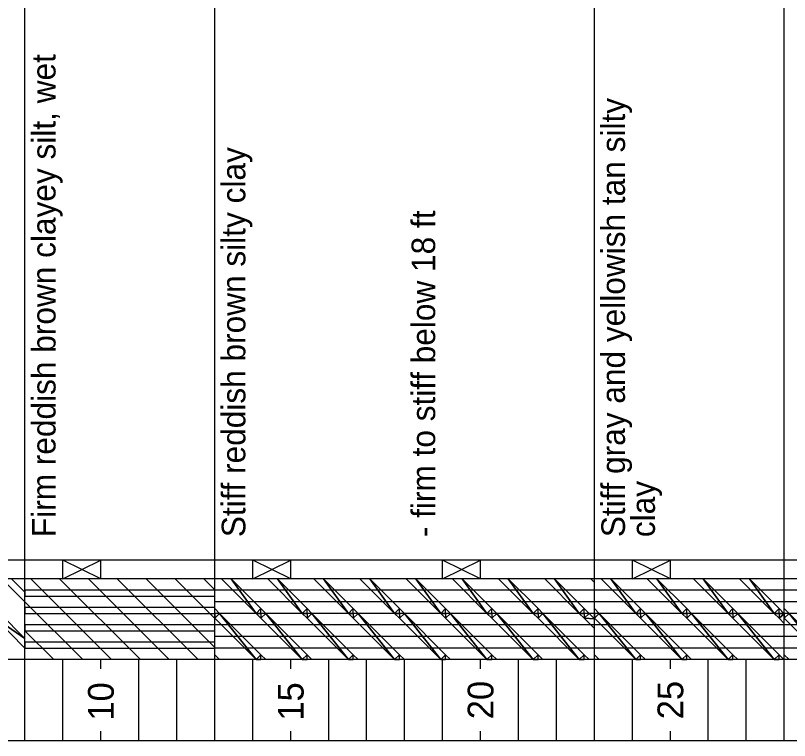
# Model space of a CAD drawing. Extents: x 1313964 to 1316843, y 2087046 to 2096619.
# Drawn here: x 1314195.22 to 1314215.61, y 2089873.43 to 2089892.52 of the extents above; entities that cross this region are included whole.
import ezdxf

# ---------------------------------------------------------------- set-up
doc = ezdxf.new("R2010")
doc.units = 0
doc.layers.add('B-Sub-Contour', color=7, linetype='Continuous')

msp = doc.modelspace()

# ---------------------------------------------------------------- linework, layer by layer
at = {"layer": 'B-Sub-Contour'}
for points in [[(1314234.904, 2089873.434), (1314234.904, 2089916.306), (1314173.485, 2089916.306), (1314173.485, 2089873.434), (1314234.904, 2089873.434)], [(1314195.471, 2089878.178), (1314195.471, 2089894.049)], [(1314200.471, 2089878.178), (1314200.471, 2089894.049)], [(1314210.471, 2089878.178), (1314210.471, 2089894.049)], [(1314215.471, 2089878.178), (1314215.471, 2089894.049)], [(1314232.471, 2089878.178), (1314187.471, 2089878.178)], [(1314195.471, 2089877.691), (1314195.471, 2089878.178)], [(1314196.471, 2089877.691), (1314197.471, 2089878.178)], [(1314197.471, 2089877.691), (1314196.471, 2089878.178)], [(1314196.471, 2089877.691), (1314196.471, 2089878.178)], [(1314197.471, 2089877.691), (1314197.471, 2089878.178)], [(1314200.471, 2089877.691), (1314200.471, 2089878.178)], [(1314201.471, 2089877.691), (1314202.471, 2089878.178)], [(1314202.471, 2089877.691), (1314201.471, 2089878.178)], [(1314201.471, 2089877.691), (1314201.471, 2089878.178)], [(1314202.471, 2089877.691), (1314202.471, 2089878.178)], [(1314206.471, 2089877.691), (1314207.471, 2089878.178)], [(1314207.471, 2089877.691), (1314206.471, 2089878.178)], [(1314206.471, 2089877.691), (1314206.471, 2089878.178)], [(1314207.471, 2089877.691), (1314207.471, 2089878.178)], [(1314210.471, 2089877.691), (1314210.471, 2089878.178)], [(1314211.471, 2089877.691), (1314212.471, 2089878.178)], [(1314212.471, 2089877.691), (1314211.471, 2089878.178)], [(1314211.471, 2089877.691), (1314211.471, 2089878.178)], [(1314212.471, 2089877.691), (1314212.471, 2089878.178)], [(1314215.471, 2089877.691), (1314215.471, 2089878.178)], [(1314232.471, 2089877.691), (1314180.782, 2089877.691)], [(1314195.471, 2089875.563), (1314195.471, 2089877.691)], [(1314197.752, 2089875.563), (1314195.623, 2089877.691)], [(1314198.512, 2089875.563), (1314196.383, 2089877.691)], [(1314199.272, 2089875.563), (1314197.144, 2089877.691)], [(1314200.032, 2089875.563), (1314197.904, 2089877.691)], [(1314200.471, 2089875.884), (1314198.664, 2089877.691)], [(1314200.471, 2089876.644), (1314199.424, 2089877.691)], [(1314200.471, 2089877.404), (1314200.184, 2089877.691)], [(1314200.471, 2089875.563), (1314200.471, 2089877.691)], [(1314210.471, 2089875.563), (1314210.471, 2089877.691)], [(1314215.471, 2089875.563), (1314215.471, 2089877.691)], [(1314210.471, 2089877.387), (1314200.471, 2089877.387)], [(1314215.471, 2089877.387), (1314210.471, 2089877.387)], [(1314225.471, 2089877.387), (1314215.471, 2089877.387)], [(1314196.992, 2089875.563), (1314195.471, 2089877.083)], [(1314210.471, 2089877.083), (1314200.471, 2089877.083)], [(1314215.471, 2089877.083), (1314210.471, 2089877.083)], [(1314225.471, 2089877.083), (1314215.471, 2089877.083)], [(1314210.471, 2089876.779), (1314200.471, 2089876.779)], [(1314215.471, 2089876.779), (1314210.471, 2089876.779)], [(1314225.471, 2089876.779), (1314215.471, 2089876.779)], [(1314196.231, 2089875.563), (1314195.471, 2089876.323)], [(1314210.471, 2089876.475), (1314200.471, 2089876.475)], [(1314215.471, 2089876.475), (1314210.471, 2089876.475)], [(1314225.471, 2089876.475), (1314215.471, 2089876.475)], [(1314210.471, 2089876.171), (1314200.471, 2089876.171)], [(1314215.471, 2089876.171), (1314210.471, 2089876.171)], [(1314225.471, 2089876.171), (1314215.471, 2089876.171)], [(1314210.471, 2089875.867), (1314200.471, 2089875.867)], [(1314215.471, 2089875.867), (1314210.471, 2089875.867)], [(1314225.471, 2089875.867), (1314215.471, 2089875.867)], [(1314232.471, 2089875.563), (1314180.782, 2089875.563)], [(1314195.471, 2089873.434), (1314195.471, 2089875.563)], [(1314195.471, 2089873.434), (1314195.471, 2089875.563)], [(1314196.471, 2089873.434), (1314196.471, 2089875.563)], [(1314197.471, 2089875.319), (1314197.471, 2089875.563)], [(1314197.471, 2089875.319), (1314197.471, 2089875.563)], [(1314198.471, 2089873.434), (1314198.471, 2089875.563)], [(1314199.471, 2089873.434), (1314199.471, 2089875.563)], [(1314199.471, 2089873.434), (1314199.471, 2089875.563)], [(1314200.471, 2089873.434), (1314200.471, 2089875.563)], [(1314201.471, 2089873.434), (1314201.471, 2089875.563)], [(1314201.471, 2089873.434), (1314201.471, 2089875.563)], [(1314202.471, 2089875.319), (1314202.471, 2089875.563)], [(1314203.471, 2089873.434), (1314203.471, 2089875.563)], [(1314203.471, 2089873.434), (1314203.471, 2089875.563)], [(1314204.471, 2089873.434), (1314204.471, 2089875.563)], [(1314205.471, 2089873.434), (1314205.471, 2089875.563)], [(1314205.471, 2089873.434), (1314205.471, 2089875.563)], [(1314206.471, 2089873.434), (1314206.471, 2089875.563)], [(1314207.471, 2089875.319), (1314207.471, 2089875.563)], [(1314207.471, 2089875.319), (1314207.471, 2089875.563)], [(1314208.471, 2089873.434), (1314208.471, 2089875.563)], [(1314209.471, 2089873.434), (1314209.471, 2089875.563)], [(1314209.471, 2089873.434), (1314209.471, 2089875.563)], [(1314210.471, 2089873.434), (1314210.471, 2089875.563)], [(1314211.471, 2089873.434), (1314211.471, 2089875.563)], [(1314211.471, 2089873.434), (1314211.471, 2089875.563)], [(1314212.471, 2089875.319), (1314212.471, 2089875.563)], [(1314213.471, 2089873.434), (1314213.471, 2089875.563)], [(1314213.471, 2089873.434), (1314213.471, 2089875.563)], [(1314214.471, 2089873.434), (1314214.471, 2089875.563)], [(1314215.471, 2089873.434), (1314215.471, 2089875.563)], [(1314215.471, 2089873.434), (1314215.471, 2089875.563)], [(1314197.471, 2089873.434), (1314197.471, 2089873.678)], [(1314197.471, 2089873.434), (1314197.471, 2089873.678)], [(1314202.471, 2089873.434), (1314202.471, 2089873.678)], [(1314207.471, 2089873.434), (1314207.471, 2089873.678)], [(1314207.471, 2089873.434), (1314207.471, 2089873.678)], [(1314212.471, 2089873.434), (1314212.471, 2089873.678)]]:
    msp.add_lwpolyline(points, dxfattribs=at)
for points in [[(1314195.119, 2089877.691), (1314194.864, 2089877.691), (1314195.471, 2089877.084), (1314195.471, 2089877.339)], [(1314201.56, 2089876.779), (1314200.903, 2089877.691), (1314200.647, 2089877.691), (1314201.56, 2089876.779)], [(1314201.56, 2089876.779), (1314201.687, 2089876.907), (1314200.903, 2089877.691), (1314201.56, 2089876.779)], [(1314202.776, 2089876.779), (1314202.119, 2089877.691), (1314201.864, 2089877.691), (1314202.776, 2089876.779)], [(1314202.776, 2089876.779), (1314202.904, 2089876.907), (1314202.119, 2089877.691), (1314202.776, 2089876.779)], [(1314203.992, 2089876.779), (1314203.335, 2089877.691), (1314203.08, 2089877.691), (1314203.992, 2089876.779)], [(1314203.992, 2089876.779), (1314204.12, 2089876.907), (1314203.335, 2089877.691), (1314203.992, 2089876.779)], [(1314205.208, 2089876.779), (1314204.552, 2089877.691), (1314204.296, 2089877.691), (1314205.208, 2089876.779)], [(1314205.208, 2089876.779), (1314205.336, 2089876.907), (1314204.552, 2089877.691), (1314205.208, 2089876.779)], [(1314206.425, 2089876.779), (1314205.768, 2089877.691), (1314205.512, 2089877.691), (1314206.425, 2089876.779)], [(1314206.425, 2089876.779), (1314206.552, 2089876.907), (1314205.768, 2089877.691), (1314206.425, 2089876.779)], [(1314207.641, 2089876.779), (1314206.984, 2089877.691), (1314206.729, 2089877.691), (1314207.641, 2089876.779)], [(1314207.641, 2089876.779), (1314207.769, 2089876.907), (1314206.984, 2089877.691), (1314207.641, 2089876.779)], [(1314208.857, 2089876.779), (1314208.2, 2089877.691), (1314207.945, 2089877.691), (1314208.857, 2089876.779)], [(1314208.857, 2089876.779), (1314208.985, 2089876.907), (1314208.2, 2089877.691), (1314208.857, 2089876.779)], [(1314210.073, 2089876.779), (1314209.417, 2089877.691), (1314209.161, 2089877.691), (1314210.073, 2089876.779)], [(1314210.073, 2089876.779), (1314210.201, 2089876.907), (1314209.417, 2089877.691), (1314210.073, 2089876.779)], [(1314210.471, 2089877.597), (1314210.471, 2089877.691), (1314210.377, 2089877.691), (1314210.471, 2089877.597)], [(1314211.56, 2089876.779), (1314210.903, 2089877.691), (1314210.647, 2089877.691), (1314211.56, 2089876.779)], [(1314211.56, 2089876.779), (1314211.687, 2089876.907), (1314210.903, 2089877.691), (1314211.56, 2089876.779)], [(1314212.776, 2089876.779), (1314212.119, 2089877.691), (1314211.864, 2089877.691), (1314212.776, 2089876.779)], [(1314212.776, 2089876.779), (1314212.904, 2089876.907), (1314212.119, 2089877.691), (1314212.776, 2089876.779)], [(1314213.992, 2089876.779), (1314213.335, 2089877.691), (1314213.08, 2089877.691), (1314213.992, 2089876.779)], [(1314213.992, 2089876.779), (1314214.12, 2089876.907), (1314213.335, 2089877.691), (1314213.992, 2089876.779)], [(1314215.208, 2089876.779), (1314214.552, 2089877.691), (1314214.296, 2089877.691), (1314215.208, 2089876.779)], [(1314215.208, 2089876.779), (1314215.336, 2089876.907), (1314214.552, 2089877.691), (1314215.208, 2089876.779)], [(1314200.471, 2089877.235), (1314200.471, 2089877.387), (1314195.471, 2089877.387), (1314195.471, 2089877.235)], [(1314194.687, 2089876.651), (1314195.471, 2089876.123), (1314194.815, 2089876.779), (1314194.687, 2089876.651)], [(1314200.471, 2089876.779), (1314200.471, 2089876.931), (1314195.471, 2089876.931), (1314195.471, 2089876.779)], [(1314200.599, 2089876.779), (1314200.471, 2089876.779), (1314200.471, 2089876.907), (1314200.599, 2089876.779)], [(1314200.599, 2089876.779), (1314200.471, 2089876.779), (1314200.471, 2089876.651), (1314200.599, 2089876.779)], [(1314201.56, 2089875.563), (1314200.599, 2089876.779), (1314200.471, 2089876.651), (1314201.56, 2089875.563)], [(1314201.56, 2089875.563), (1314201.687, 2089875.69), (1314200.599, 2089876.779), (1314201.56, 2089875.563)], [(1314201.56, 2089876.779), (1314201.687, 2089876.779), (1314201.687, 2089876.907), (1314201.56, 2089876.779)], [(1314201.687, 2089876.779), (1314201.687, 2089876.651), (1314201.56, 2089876.779), (1314201.687, 2089876.779)], [(1314201.815, 2089876.779), (1314201.687, 2089876.779), (1314201.687, 2089876.907), (1314201.815, 2089876.779)], [(1314201.815, 2089876.779), (1314201.687, 2089876.779), (1314201.687, 2089876.651), (1314201.815, 2089876.779)], [(1314202.776, 2089875.563), (1314201.815, 2089876.779), (1314201.687, 2089876.651), (1314202.776, 2089875.563)], [(1314202.776, 2089875.563), (1314202.904, 2089875.69), (1314201.815, 2089876.779), (1314202.776, 2089875.563)], [(1314202.776, 2089876.779), (1314202.904, 2089876.779), (1314202.904, 2089876.907), (1314202.776, 2089876.779)], [(1314202.904, 2089876.779), (1314202.904, 2089876.651), (1314202.776, 2089876.779), (1314202.904, 2089876.779)], [(1314203.031, 2089876.779), (1314202.904, 2089876.779), (1314202.904, 2089876.907), (1314203.031, 2089876.779)], [(1314203.031, 2089876.779), (1314202.904, 2089876.779), (1314202.904, 2089876.651), (1314203.031, 2089876.779)], [(1314203.992, 2089875.563), (1314203.031, 2089876.779), (1314202.904, 2089876.651), (1314203.992, 2089875.563)], [(1314203.992, 2089875.563), (1314204.12, 2089875.69), (1314203.031, 2089876.779), (1314203.992, 2089875.563)], [(1314203.992, 2089876.779), (1314204.12, 2089876.779), (1314204.12, 2089876.907), (1314203.992, 2089876.779)], [(1314204.12, 2089876.779), (1314204.12, 2089876.651), (1314203.992, 2089876.779), (1314204.12, 2089876.779)], [(1314204.248, 2089876.779), (1314204.12, 2089876.779), (1314204.12, 2089876.907), (1314204.248, 2089876.779)], [(1314204.248, 2089876.779), (1314204.12, 2089876.779), (1314204.12, 2089876.651), (1314204.248, 2089876.779)], [(1314205.208, 2089875.563), (1314204.248, 2089876.779), (1314204.12, 2089876.651), (1314205.208, 2089875.563)], [(1314205.208, 2089875.563), (1314205.336, 2089875.69), (1314204.248, 2089876.779), (1314205.208, 2089875.563)], [(1314205.208, 2089876.779), (1314205.336, 2089876.779), (1314205.336, 2089876.907), (1314205.208, 2089876.779)], [(1314205.336, 2089876.779), (1314205.336, 2089876.651), (1314205.208, 2089876.779), (1314205.336, 2089876.779)], [(1314205.464, 2089876.779), (1314205.336, 2089876.779), (1314205.336, 2089876.907), (1314205.464, 2089876.779)], [(1314205.464, 2089876.779), (1314205.336, 2089876.779), (1314205.336, 2089876.651), (1314205.464, 2089876.779)], [(1314206.425, 2089875.563), (1314205.464, 2089876.779), (1314205.336, 2089876.651), (1314206.425, 2089875.563)], [(1314206.425, 2089875.563), (1314206.552, 2089875.69), (1314205.464, 2089876.779), (1314206.425, 2089875.563)], [(1314206.425, 2089876.779), (1314206.552, 2089876.779), (1314206.552, 2089876.907), (1314206.425, 2089876.779)], [(1314206.552, 2089876.779), (1314206.552, 2089876.651), (1314206.425, 2089876.779), (1314206.552, 2089876.779)], [(1314206.68, 2089876.779), (1314206.552, 2089876.779), (1314206.552, 2089876.907), (1314206.68, 2089876.779)], [(1314206.68, 2089876.779), (1314206.552, 2089876.779), (1314206.552, 2089876.651), (1314206.68, 2089876.779)], [(1314207.641, 2089875.563), (1314206.68, 2089876.779), (1314206.552, 2089876.651), (1314207.641, 2089875.563)], [(1314207.641, 2089875.563), (1314207.769, 2089875.69), (1314206.68, 2089876.779), (1314207.641, 2089875.563)], [(1314207.641, 2089876.779), (1314207.769, 2089876.779), (1314207.769, 2089876.907), (1314207.641, 2089876.779)], [(1314207.769, 2089876.779), (1314207.769, 2089876.651), (1314207.641, 2089876.779), (1314207.769, 2089876.779)], [(1314207.896, 2089876.779), (1314207.769, 2089876.779), (1314207.769, 2089876.907), (1314207.896, 2089876.779)], [(1314207.896, 2089876.779), (1314207.769, 2089876.779), (1314207.769, 2089876.651), (1314207.896, 2089876.779)], [(1314208.857, 2089875.563), (1314207.896, 2089876.779), (1314207.769, 2089876.651), (1314208.857, 2089875.563)], [(1314208.857, 2089875.563), (1314208.985, 2089875.69), (1314207.896, 2089876.779), (1314208.857, 2089875.563)], [(1314208.857, 2089876.779), (1314208.985, 2089876.779), (1314208.985, 2089876.907), (1314208.857, 2089876.779)], [(1314208.985, 2089876.779), (1314208.985, 2089876.651), (1314208.857, 2089876.779), (1314208.985, 2089876.779)], [(1314209.112, 2089876.779), (1314208.985, 2089876.779), (1314208.985, 2089876.907), (1314209.112, 2089876.779)], [(1314209.112, 2089876.779), (1314208.985, 2089876.779), (1314208.985, 2089876.651), (1314209.112, 2089876.779)], [(1314210.073, 2089875.563), (1314209.112, 2089876.779), (1314208.985, 2089876.651), (1314210.073, 2089875.563)], [(1314210.073, 2089875.563), (1314210.201, 2089875.69), (1314209.112, 2089876.779), (1314210.073, 2089875.563)], [(1314210.073, 2089876.779), (1314210.201, 2089876.779), (1314210.201, 2089876.907), (1314210.073, 2089876.779)], [(1314210.201, 2089876.779), (1314210.201, 2089876.651), (1314210.073, 2089876.779), (1314210.201, 2089876.779)], [(1314210.329, 2089876.779), (1314210.201, 2089876.779), (1314210.201, 2089876.907), (1314210.329, 2089876.779)], [(1314210.329, 2089876.779), (1314210.201, 2089876.779), (1314210.201, 2089876.651), (1314210.329, 2089876.779)], [(1314210.201, 2089876.651), (1314210.471, 2089876.636), (1314210.329, 2089876.779), (1314210.201, 2089876.651)], [(1314210.599, 2089876.779), (1314210.471, 2089876.779), (1314210.471, 2089876.907), (1314210.599, 2089876.779)], [(1314210.599, 2089876.779), (1314210.471, 2089876.779), (1314210.471, 2089876.651), (1314210.599, 2089876.779)], [(1314211.56, 2089875.563), (1314210.599, 2089876.779), (1314210.471, 2089876.651), (1314211.56, 2089875.563)], [(1314211.56, 2089875.563), (1314211.687, 2089875.69), (1314210.599, 2089876.779), (1314211.56, 2089875.563)], [(1314211.56, 2089876.779), (1314211.687, 2089876.779), (1314211.687, 2089876.907), (1314211.56, 2089876.779)], [(1314211.687, 2089876.779), (1314211.687, 2089876.651), (1314211.56, 2089876.779), (1314211.687, 2089876.779)], [(1314211.815, 2089876.779), (1314211.687, 2089876.779), (1314211.687, 2089876.907), (1314211.815, 2089876.779)], [(1314211.815, 2089876.779), (1314211.687, 2089876.779), (1314211.687, 2089876.651), (1314211.815, 2089876.779)], [(1314212.776, 2089875.563), (1314211.815, 2089876.779), (1314211.687, 2089876.651), (1314212.776, 2089875.563)], [(1314212.776, 2089875.563), (1314212.904, 2089875.69), (1314211.815, 2089876.779), (1314212.776, 2089875.563)], [(1314212.776, 2089876.779), (1314212.904, 2089876.779), (1314212.904, 2089876.907), (1314212.776, 2089876.779)], [(1314212.904, 2089876.779), (1314212.904, 2089876.651), (1314212.776, 2089876.779), (1314212.904, 2089876.779)], [(1314213.031, 2089876.779), (1314212.904, 2089876.779), (1314212.904, 2089876.907), (1314213.031, 2089876.779)], [(1314213.031, 2089876.779), (1314212.904, 2089876.779), (1314212.904, 2089876.651), (1314213.031, 2089876.779)], [(1314213.992, 2089875.563), (1314213.031, 2089876.779), (1314212.904, 2089876.651), (1314213.992, 2089875.563)], [(1314213.992, 2089875.563), (1314214.12, 2089875.69), (1314213.031, 2089876.779), (1314213.992, 2089875.563)], [(1314213.992, 2089876.779), (1314214.12, 2089876.779), (1314214.12, 2089876.907), (1314213.992, 2089876.779)], [(1314214.12, 2089876.779), (1314214.12, 2089876.651), (1314213.992, 2089876.779), (1314214.12, 2089876.779)], [(1314214.248, 2089876.779), (1314214.12, 2089876.779), (1314214.12, 2089876.907), (1314214.248, 2089876.779)], [(1314214.248, 2089876.779), (1314214.12, 2089876.779), (1314214.12, 2089876.651), (1314214.248, 2089876.779)], [(1314215.208, 2089875.563), (1314214.248, 2089876.779), (1314214.12, 2089876.651), (1314215.208, 2089875.563)], [(1314215.208, 2089875.563), (1314215.336, 2089875.69), (1314214.248, 2089876.779), (1314215.208, 2089875.563)], [(1314215.208, 2089876.779), (1314215.336, 2089876.779), (1314215.336, 2089876.907), (1314215.208, 2089876.779)], [(1314215.336, 2089876.779), (1314215.336, 2089876.651), (1314215.208, 2089876.779), (1314215.336, 2089876.779)], [(1314215.464, 2089876.779), (1314215.336, 2089876.779), (1314215.336, 2089876.907), (1314215.464, 2089876.779)], [(1314215.471, 2089876.771), (1314215.464, 2089876.779), (1314215.336, 2089876.779), (1314215.471, 2089876.771)], [(1314215.336, 2089876.651), (1314215.471, 2089876.771), (1314215.336, 2089876.779), (1314215.336, 2089876.651)], [(1314215.336, 2089876.651), (1314215.471, 2089876.516), (1314215.471, 2089876.771), (1314215.336, 2089876.651)], [(1314215.599, 2089876.779), (1314215.471, 2089876.779), (1314215.471, 2089876.907), (1314215.599, 2089876.779)], [(1314215.599, 2089876.779), (1314215.471, 2089876.779), (1314215.471, 2089876.651), (1314215.599, 2089876.779)], [(1314216.56, 2089875.563), (1314215.599, 2089876.779), (1314215.471, 2089876.651), (1314216.56, 2089875.563)], [(1314216.56, 2089875.563), (1314216.687, 2089875.69), (1314215.599, 2089876.779), (1314216.56, 2089875.563)], [(1314194.687, 2089876.651), (1314195.471, 2089875.868), (1314195.471, 2089876.123), (1314194.687, 2089876.651)], [(1314210.201, 2089876.651), (1314210.471, 2089876.381), (1314210.471, 2089876.636), (1314210.201, 2089876.651)], [(1314200.471, 2089876.323), (1314200.471, 2089876.475), (1314195.471, 2089876.475), (1314195.471, 2089876.323)], [(1314200.471, 2089875.867), (1314200.471, 2089876.019), (1314195.471, 2089876.019), (1314195.471, 2089875.867)], [(1314200.599, 2089875.563), (1314200.471, 2089875.563), (1314200.471, 2089875.69), (1314200.599, 2089875.563)], [(1314201.56, 2089875.563), (1314201.687, 2089875.563), (1314201.687, 2089875.69), (1314201.56, 2089875.563)], [(1314201.815, 2089875.563), (1314201.687, 2089875.563), (1314201.687, 2089875.69), (1314201.815, 2089875.563)], [(1314202.776, 2089875.563), (1314202.904, 2089875.563), (1314202.904, 2089875.69), (1314202.776, 2089875.563)], [(1314203.031, 2089875.563), (1314202.904, 2089875.563), (1314202.904, 2089875.69), (1314203.031, 2089875.563)], [(1314203.992, 2089875.563), (1314204.12, 2089875.563), (1314204.12, 2089875.69), (1314203.992, 2089875.563)], [(1314204.248, 2089875.563), (1314204.12, 2089875.563), (1314204.12, 2089875.69), (1314204.248, 2089875.563)], [(1314205.208, 2089875.563), (1314205.336, 2089875.563), (1314205.336, 2089875.69), (1314205.208, 2089875.563)], [(1314205.464, 2089875.563), (1314205.336, 2089875.563), (1314205.336, 2089875.69), (1314205.464, 2089875.563)], [(1314206.425, 2089875.563), (1314206.552, 2089875.563), (1314206.552, 2089875.69), (1314206.425, 2089875.563)], [(1314206.68, 2089875.563), (1314206.552, 2089875.563), (1314206.552, 2089875.69), (1314206.68, 2089875.563)], [(1314207.641, 2089875.563), (1314207.769, 2089875.563), (1314207.769, 2089875.69), (1314207.641, 2089875.563)], [(1314207.896, 2089875.563), (1314207.769, 2089875.563), (1314207.769, 2089875.69), (1314207.896, 2089875.563)], [(1314208.857, 2089875.563), (1314208.985, 2089875.563), (1314208.985, 2089875.69), (1314208.857, 2089875.563)], [(1314209.112, 2089875.563), (1314208.985, 2089875.563), (1314208.985, 2089875.69), (1314209.112, 2089875.563)], [(1314210.073, 2089875.563), (1314210.201, 2089875.563), (1314210.201, 2089875.69), (1314210.073, 2089875.563)], [(1314210.329, 2089875.563), (1314210.201, 2089875.563), (1314210.201, 2089875.69), (1314210.329, 2089875.563)], [(1314210.599, 2089875.563), (1314210.471, 2089875.563), (1314210.471, 2089875.69), (1314210.599, 2089875.563)], [(1314211.56, 2089875.563), (1314211.687, 2089875.563), (1314211.687, 2089875.69), (1314211.56, 2089875.563)], [(1314211.815, 2089875.563), (1314211.687, 2089875.563), (1314211.687, 2089875.69), (1314211.815, 2089875.563)], [(1314212.776, 2089875.563), (1314212.904, 2089875.563), (1314212.904, 2089875.69), (1314212.776, 2089875.563)], [(1314213.031, 2089875.563), (1314212.904, 2089875.563), (1314212.904, 2089875.69), (1314213.031, 2089875.563)], [(1314213.992, 2089875.563), (1314214.12, 2089875.563), (1314214.12, 2089875.69), (1314213.992, 2089875.563)], [(1314214.248, 2089875.563), (1314214.12, 2089875.563), (1314214.12, 2089875.69), (1314214.248, 2089875.563)], [(1314215.208, 2089875.563), (1314215.336, 2089875.563), (1314215.336, 2089875.69), (1314215.208, 2089875.563)], [(1314215.464, 2089875.563), (1314215.336, 2089875.563), (1314215.336, 2089875.69), (1314215.464, 2089875.563)], [(1314215.599, 2089875.563), (1314215.471, 2089875.563), (1314215.471, 2089875.69), (1314215.599, 2089875.563)]]:
    msp.add_lwpolyline(points, close=True, dxfattribs=at)

# ---------------------------------------------------------------- texts
for s, height, p in [('Firm reddish brown clayey silt, wet', 0.62209, (1314196.276, 2089878.786)), ('Stiff gray and yellowish tan silty', 0.62209, (1314211.276, 2089878.786)), ('Stiff reddish brown silty clay', 0.62209, (1314201.276, 2089878.786)), ('- firm to stiff below 18 ft', 0.62209, (1314206.276, 2089878.786)), ('clay', 0.6221, (1314212.065, 2089878.786)), ('10', 0.6786, (1314197.811, 2089873.957)), ('10', 0.6786, (1314197.811, 2089873.957)), ('15', 0.6786, (1314202.811, 2089873.957)), ('20', 0.6786, (1314207.811, 2089873.994)), ('20', 0.6786, (1314207.811, 2089873.994)), ('25', 0.6786, (1314212.811, 2089873.994))]:
    msp.add_text(s, height=height, rotation=90, dxfattribs=at).set_placement(p)

doc.saveas('drawing.dxf')
